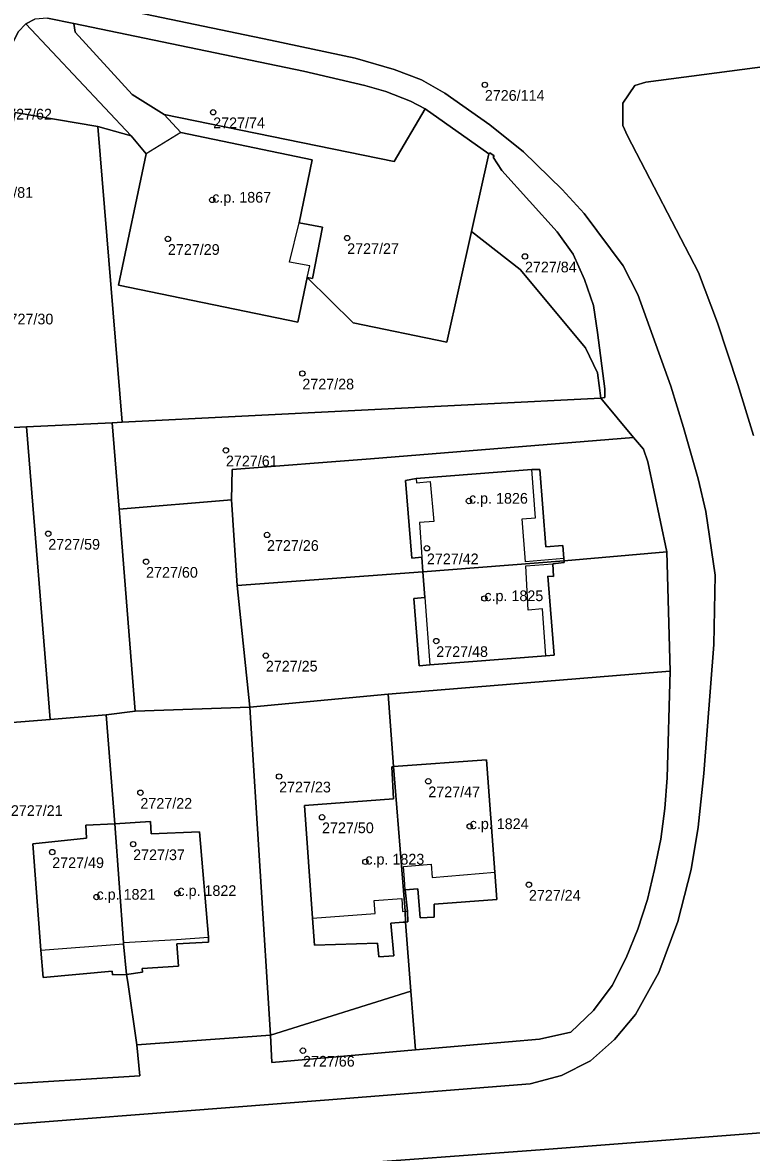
# Model space of a CAD drawing. Extents: x -878211 to -870363, y -1058464 to -1052522.
# Drawn here: x -873301.4 to -873233.3, y -1055805.2 to -1055699.6 of the extents above; entities that cross this region are included whole.
import ezdxf

# ---------------------------------------------------------------- set-up
doc = ezdxf.new("R2010")
doc.units = 0
for name, color, linetype in [('Definiční body', 7, 'Continuous'), ('Polygon budovy', 7, 'Continuous'), ('Polygon parcely', 7, 'Continuous')]:
    doc.layers.add(name, color=color, linetype=linetype)

msp = doc.modelspace()

# ---------------------------------------------------------------- linework, layer by layer
at = {"layer": 'Definiční body'}
for centre in [(-873258.19, -1055705.44994), (-873283.57, -1055708.00994), (-873283.66, -1055716.20994), (-873287.8, -1055719.84994), (-873271.05, -1055719.76994), (-873254.44, -1055721.48994), (-873275.24, -1055732.42994), (-873282.38, -1055739.61994), (-873259.67, -1055744.34994), (-873298.98, -1055747.40994), (-873278.54, -1055747.51994), (-873263.6, -1055748.76994), (-873289.84, -1055750.02994), (-873258.23, -1055753.45994), (-873262.73, -1055757.43994), (-873278.65, -1055758.79994), (-873277.41, -1055770.09994), (-873263.47, -1055770.54994), (-873290.37, -1055771.61994), (-873273.4, -1055773.90994), (-873259.6, -1055774.76994), (-873291.05, -1055776.42994), (-873298.61, -1055777.16994), (-873269.35, -1055778.07994), (-873254.07, -1055780.21994), (-873294.47, -1055781.36994), (-873286.91, -1055781.01994), (-873275.18, -1055795.72994)]:
    msp.add_circle(centre, 0.25, dxfattribs=at)
at = {"layer": 'Polygon budovy'}
for points in [[(-873274.32, -1055712.45), (-873286.59, -1055709.89), (-873289.84, -1055711.91), (-873292.43, -1055724.18), (-873275.66, -1055727.62), (-873274.78, -1055723.46), (-873274.55, -1055722.36), (-873276.45, -1055722.03), (-873275.55, -1055718.35)], [(-873264.6, -1055742.26), (-873264.57, -1055742.64), (-873263.29, -1055742.54), (-873262.96, -1055746.26), (-873264.3, -1055746.35), (-873264.08, -1055749.61), (-873263.99, -1055750.96), (-873250.77, -1055749.93), (-873250.8, -1055749.73), (-873254.39, -1055750.04), (-873254.69, -1055746.01), (-873253.44, -1055745.92), (-873253.81, -1055741.42)], [(-873263.99, -1055750.96), (-873263.8, -1055753.37), (-873263.32, -1055759.67), (-873252.49, -1055758.83), (-873252.79, -1055754.42), (-873254.14, -1055754.54), (-873254.37, -1055750.41), (-873251.83, -1055750.21), (-873250.77, -1055750.1), (-873250.77, -1055749.93)], [(-873266.71, -1055769.18), (-873265.63, -1055782.69), (-873265.43, -1055782.68), (-873265.64, -1055780.71), (-873265.7, -1055779.74), (-873265.8, -1055778.5), (-873263.19, -1055778.31), (-873263.1, -1055779.53), (-873257.25, -1055779.03), (-873258.03, -1055768.53)], [(-873266.73, -1055772.19), (-873275.04, -1055772.81), (-873274.29, -1055783.33), (-873268.43, -1055782.9), (-873268.52, -1055781.7), (-873265.94, -1055781.51), (-873265.87, -1055782.71), (-873265.63, -1055782.69), (-873266.71, -1055769.18), (-873266.89, -1055769.19)], [(-873292.77, -1055774.52), (-873291.95, -1055785.63), (-873287.01, -1055785.33), (-873284.02, -1055785.12), (-873284.85, -1055775.27), (-873289.35, -1055775.45), (-873289.42, -1055774.31)], [(-873299.66, -1055786.35), (-873291.94, -1055785.75), (-873291.95, -1055785.63), (-873292.77, -1055774.52), (-873295.47, -1055774.66), (-873295.41, -1055775.86), (-873300.43, -1055776.39)]]:
    msp.add_lwpolyline(points, close=True, dxfattribs=at)
at = {"layer": 'Polygon parcely'}
for points in [[(-873362.04, -1055688.03), (-873304.73, -1055701.6), (-873302.53, -1055702.11), (-873302.44, -1055701.84), (-873301.8, -1055700.49), (-873301.09, -1055699.76), (-873300.22, -1055699.31)], [(-873312.61, -1055803.41), (-873273.17, -1055800.37), (-873253.96, -1055798.83), (-873251.02, -1055798.05), (-873248.33, -1055796.69), (-873246.06, -1055794.7), (-873244.12, -1055792.34), (-873241.92, -1055788.43), (-873240.17, -1055783.66), (-873238.92, -1055778.79), (-873238.27, -1055774.83), (-873237.74, -1055769.81), (-873236.79, -1055757.76), (-873236.68, -1055751.29), (-873237.53, -1055745.32), (-873238.25, -1055742.28), (-873239.62, -1055737.48), (-873240.8, -1055733.63), (-873243.88, -1055725.06), (-873245.27, -1055722.38), (-873248.92, -1055717.49), (-873250.97, -1055715.24), (-873254.59, -1055711.7), (-873257.71, -1055709.18), (-873261.94, -1055706.23), (-873264.1, -1055704.99), (-873266.65, -1055704.01), (-873270.3, -1055702.94), (-873278.23, -1055701.26), (-873293.04, -1055698.2)], [(-873293.04, -1055698.2), (-873278.23, -1055701.26), (-873270.3, -1055702.94), (-873266.65, -1055704.01), (-873264.1, -1055704.99), (-873261.94, -1055706.23), (-873257.71, -1055709.18), (-873254.59, -1055711.7), (-873250.97, -1055715.24), (-873248.92, -1055717.49), (-873245.27, -1055722.38), (-873243.88, -1055725.06), (-873240.8, -1055733.63), (-873239.62, -1055737.48), (-873238.25, -1055742.28), (-873237.53, -1055745.32), (-873236.68, -1055751.29), (-873236.79, -1055757.76), (-873237.74, -1055769.81), (-873238.27, -1055774.83), (-873238.92, -1055778.79), (-873240.17, -1055783.66), (-873241.92, -1055788.43), (-873244.12, -1055792.34), (-873246.06, -1055794.7), (-873248.33, -1055796.69), (-873251.02, -1055798.05), (-873253.96, -1055798.83), (-873273.17, -1055800.37), (-873312.61, -1055803.41)], [(-873299.05, -1055699.22), (-873296.59, -1055699.7), (-873283.4, -1055702.46)], [(-873283.4, -1055702.46), (-873275.14, -1055704.17), (-873269.4, -1055705.52), (-873267.45, -1055706.08), (-873265.14, -1055706.98), (-873263.77, -1055707.7), (-873257.83, -1055711.91), (-873257.73, -1055711.8), (-873257.33, -1055712.09), (-873257.41, -1055712.22), (-873256.59, -1055713.45), (-873251.42, -1055719.18), (-873249.94, -1055721.27), (-873248.88, -1055723.63), (-873248.05, -1055726.07)], [(-873222.06, -1055702.42), (-873243.15, -1055705.2), (-873244.16, -1055705.5), (-873245.28, -1055707.17), (-873245.3, -1055709.26), (-873244.86, -1055710.22), (-873238.22, -1055723), (-873236.44, -1055727.71), (-873234.54, -1055733.45), (-873233.09, -1055738.24)], [(-873233.09, -1055738.24), (-873234.54, -1055733.45), (-873236.44, -1055727.71), (-873238.22, -1055723), (-873244.86, -1055710.22), (-873245.3, -1055709.26), (-873245.28, -1055707.17), (-873244.16, -1055705.5), (-873243.15, -1055705.2), (-873222.06, -1055702.42)], [(-873248.05, -1055726.07), (-873247.66, -1055728.6), (-873246.99, -1055733.85), (-873246.98, -1055734.67), (-873247.35, -1055734.73), (-873244.29, -1055738.41), (-873243.37, -1055739.51), (-873242.96, -1055740.68), (-873241.2, -1055749.11), (-873240.86, -1055760.25), (-873241.14, -1055770.23), (-873241.36, -1055773.09), (-873241.74, -1055775.97), (-873242.34, -1055778.81), (-873242.98, -1055781.61), (-873243.88, -1055784.37), (-873244.97, -1055787.05), (-873246.28, -1055789.64), (-873248.03, -1055791.96), (-873250.14, -1055794.01), (-873253.08, -1055794.66), (-873264.68, -1055795.66), (-873278.08, -1055796.84), (-873278.21, -1055794.28), (-873290.71, -1055795.18), (-873290.43, -1055798.09), (-873304.5, -1055798.96)], [(-873228.36, -1055803.11), (-873252.6, -1055804.97), (-873272.75, -1055806.45), (-873311.4, -1055809.36), (-873348.97, -1055812.62), (-873353.97, -1055813.04), (-873369.57, -1055814.1), (-873379.59, -1055814.46), (-873382.57, -1055814.48), (-873394.63, -1055814.05), (-873402.6, -1055813.06), (-873410.56, -1055811.85), (-873441, -1055806.55), (-873444.64, -1055805.92)], [(-873379.59, -1055814.46), (-873369.57, -1055814.1), (-873353.97, -1055813.04), (-873348.97, -1055812.62), (-873311.4, -1055809.36), (-873272.75, -1055806.45), (-873252.6, -1055804.97), (-873228.36, -1055803.11)]]:
    msp.add_lwpolyline(points, dxfattribs=at)
for points in [[(-873296.48, -1055700.54), (-873296.59, -1055699.7), (-873299.05, -1055699.22), (-873300.22, -1055699.31), (-873301.09, -1055699.76), (-873291.24, -1055710.21), (-873289.84, -1055711.91), (-873292.43, -1055724.18), (-873275.66, -1055727.62), (-873274.78, -1055723.46), (-873274.3, -1055723.55), (-873273.36, -1055718.75), (-873275.55, -1055718.35), (-873274.32, -1055712.45), (-873286.59, -1055709.89), (-873288.15, -1055708.23), (-873291.13, -1055706.36)], [(-873304.04, -1055710.66), (-873305.62, -1055719.49), (-873309.95, -1055737.82), (-873309.3, -1055737.84), (-873307.35, -1055737.74), (-873307.6, -1055734.59), (-873302.08, -1055708.04), (-873294.34, -1055709.33), (-873291.24, -1055710.21), (-873301.09, -1055699.76), (-873301.8, -1055700.49), (-873302.44, -1055701.84), (-873302.53, -1055702.11), (-873304.59, -1055709.69), (-873304.73, -1055709.65), (-873304.94, -1055710.41)], [(-873263.77, -1055707.7), (-873265.14, -1055706.98), (-873267.45, -1055706.08), (-873269.4, -1055705.52), (-873275.14, -1055704.17), (-873283.4, -1055702.46), (-873296.59, -1055699.7), (-873296.48, -1055700.54), (-873291.13, -1055706.36), (-873288.15, -1055708.23), (-873266.66, -1055712.61)], [(-873274.78, -1055723.46), (-873270.48, -1055727.69), (-873261.75, -1055729.49), (-873259.45, -1055719.16), (-873257.83, -1055711.91), (-873263.77, -1055707.7), (-873266.66, -1055712.61), (-873288.15, -1055708.23), (-873286.59, -1055709.89), (-873274.32, -1055712.45), (-873275.55, -1055718.35), (-873273.36, -1055718.75), (-873274.3, -1055723.55)], [(-873301.02, -1055737.43), (-873293, -1055737.03), (-873292.09, -1055736.98), (-873294.34, -1055709.33), (-873302.08, -1055708.04), (-873307.6, -1055734.59), (-873307.35, -1055737.74)], [(-873254.89, -1055722.7), (-873259.45, -1055719.16), (-873261.75, -1055729.49), (-873270.48, -1055727.69), (-873274.78, -1055723.46), (-873275.66, -1055727.62), (-873292.43, -1055724.18), (-873289.84, -1055711.91), (-873291.24, -1055710.21), (-873294.34, -1055709.33), (-873292.09, -1055736.98), (-873247.35, -1055734.73), (-873247.66, -1055732.37), (-873248.78, -1055730.04)], [(-873259.45, -1055719.16), (-873254.89, -1055722.7), (-873248.78, -1055730.04), (-873247.66, -1055732.37), (-873247.35, -1055734.73), (-873246.98, -1055734.67), (-873246.99, -1055733.85), (-873247.66, -1055728.6), (-873248.05, -1055726.07), (-873248.88, -1055723.63), (-873249.94, -1055721.27), (-873251.42, -1055719.18), (-873256.59, -1055713.45), (-873257.41, -1055712.22), (-873257.33, -1055712.09), (-873257.73, -1055711.8), (-873257.83, -1055711.91)], [(-873292.09, -1055736.98), (-873293, -1055737.03), (-873292.36, -1055745.11), (-873281.87, -1055744.23), (-873281.8, -1055741.41), (-873268.88, -1055740.41), (-873244.29, -1055738.41), (-873247.35, -1055734.73)], [(-873298.79, -1055764.77), (-873301.02, -1055737.43), (-873307.35, -1055737.74), (-873309.3, -1055737.84), (-873307.04, -1055765.43)], [(-873292.36, -1055745.11), (-873293, -1055737.03), (-873301.02, -1055737.43), (-873298.79, -1055764.77), (-873293.57, -1055764.35), (-873290.86, -1055763.99)], [(-873268.88, -1055740.41), (-873281.8, -1055741.41), (-873281.87, -1055744.23), (-873281.33, -1055752.25), (-873263.99, -1055750.96), (-873264.08, -1055749.61), (-873265.01, -1055749.69), (-873265.59, -1055742.43), (-873264.6, -1055742.26), (-873253.81, -1055741.42), (-873253.06, -1055741.42), (-873252.49, -1055748.64), (-873250.9, -1055748.51), (-873250.8, -1055749.73), (-873250.77, -1055749.93), (-873241.2, -1055749.11), (-873242.96, -1055740.68), (-873243.37, -1055739.51), (-873244.29, -1055738.41)], [(-873250.77, -1055749.93), (-873250.8, -1055749.73), (-873250.9, -1055748.51), (-873252.49, -1055748.64), (-873253.06, -1055741.42), (-873253.81, -1055741.42), (-873264.6, -1055742.26), (-873265.59, -1055742.43), (-873265.01, -1055749.69), (-873264.08, -1055749.61), (-873263.99, -1055750.96)], [(-873281.33, -1055752.25), (-873281.87, -1055744.23), (-873292.36, -1055745.11), (-873290.86, -1055763.99), (-873280.15, -1055763.63)], [(-873263.8, -1055753.37), (-873263.99, -1055750.96), (-873281.33, -1055752.25), (-873280.15, -1055763.63), (-873267.23, -1055762.4), (-873242.84, -1055760.41), (-873240.86, -1055760.25), (-873241.2, -1055749.11), (-873250.77, -1055749.93), (-873250.77, -1055750.1), (-873251.83, -1055750.21), (-873251.78, -1055751.4), (-873252.29, -1055751.38), (-873251.71, -1055758.77), (-873252.49, -1055758.83), (-873263.32, -1055759.67), (-873264.32, -1055759.75), (-873264.83, -1055753.45)], [(-873263.99, -1055750.96), (-873263.8, -1055753.37), (-873264.83, -1055753.45), (-873264.32, -1055759.75), (-873263.32, -1055759.67), (-873252.49, -1055758.83), (-873251.71, -1055758.77), (-873252.29, -1055751.38), (-873251.78, -1055751.4), (-873251.83, -1055750.21), (-873250.77, -1055750.1), (-873250.77, -1055749.93)], [(-873262.93, -1055782.04), (-873262.91, -1055783.25), (-873264.22, -1055783.32), (-873264.44, -1055780.61), (-873265.64, -1055780.71), (-873265.43, -1055782.68), (-873265.37, -1055783.69), (-873265.6, -1055783.71), (-873265.1, -1055790.17), (-873264.68, -1055795.66), (-873253.08, -1055794.66), (-873250.14, -1055794.01), (-873248.03, -1055791.96), (-873246.28, -1055789.64), (-873244.97, -1055787.05), (-873243.88, -1055784.37), (-873242.98, -1055781.61), (-873242.34, -1055778.81), (-873241.74, -1055775.97), (-873241.36, -1055773.09), (-873241.14, -1055770.23), (-873240.86, -1055760.25), (-873242.84, -1055760.41), (-873267.23, -1055762.4), (-873266.71, -1055769.18), (-873258.03, -1055768.53), (-873257.25, -1055779.03), (-873257.06, -1055781.61)], [(-873266.97, -1055783.81), (-873266.7, -1055786.86), (-873268.1, -1055786.96), (-873268.22, -1055785.67), (-873274.11, -1055785.88), (-873274.29, -1055783.33), (-873275.04, -1055772.81), (-873266.73, -1055772.19), (-873266.89, -1055769.19), (-873266.71, -1055769.18), (-873267.23, -1055762.4), (-873280.15, -1055763.63), (-873278.21, -1055794.28), (-873265.1, -1055790.17), (-873265.6, -1055783.71), (-873265.81, -1055783.72)], [(-873286.82, -1055787.82), (-873290.21, -1055788.06), (-873290.18, -1055788.4), (-873291.68, -1055788.61), (-873291.53, -1055789.32), (-873290.71, -1055795.18), (-873278.21, -1055794.28), (-873280.15, -1055763.63), (-873290.86, -1055763.99), (-873293.57, -1055764.35), (-873292.77, -1055774.52), (-873289.42, -1055774.31), (-873289.35, -1055775.45), (-873284.85, -1055775.27), (-873284.02, -1055785.12), (-873284.02, -1055785.59), (-873286.97, -1055785.73)], [(-873291.53, -1055789.32), (-873291.68, -1055788.61), (-873292.99, -1055788.65), (-873293.01, -1055788.31), (-873299.46, -1055788.88), (-873299.66, -1055786.35), (-873300.43, -1055776.39), (-873295.41, -1055775.86), (-873295.47, -1055774.66), (-873292.77, -1055774.52), (-873293.57, -1055764.35), (-873298.79, -1055764.77), (-873307.04, -1055765.43), (-873304.5, -1055798.96), (-873290.43, -1055798.09), (-873290.71, -1055795.18)], [(-873265.63, -1055782.69), (-873265.6, -1055783.71), (-873265.37, -1055783.69), (-873265.43, -1055782.68), (-873265.64, -1055780.71), (-873264.44, -1055780.61), (-873264.22, -1055783.32), (-873262.91, -1055783.25), (-873262.93, -1055782.04), (-873257.06, -1055781.61), (-873257.25, -1055779.03), (-873258.03, -1055768.53), (-873266.71, -1055769.18)], [(-873266.71, -1055769.18), (-873266.89, -1055769.19), (-873266.73, -1055772.19), (-873275.04, -1055772.81), (-873274.29, -1055783.33), (-873274.11, -1055785.88), (-873268.22, -1055785.67), (-873268.1, -1055786.96), (-873266.7, -1055786.86), (-873266.97, -1055783.81), (-873265.81, -1055783.72), (-873265.6, -1055783.71), (-873265.63, -1055782.69)], [(-873292.77, -1055774.52), (-873291.95, -1055785.63), (-873291.94, -1055785.75), (-873291.68, -1055788.61), (-873290.18, -1055788.4), (-873290.21, -1055788.06), (-873286.82, -1055787.82), (-873286.97, -1055785.73), (-873284.02, -1055785.59), (-873284.02, -1055785.12), (-873284.85, -1055775.27), (-873289.35, -1055775.45), (-873289.42, -1055774.31)], [(-873292.77, -1055774.52), (-873295.47, -1055774.66), (-873295.41, -1055775.86), (-873300.43, -1055776.39), (-873299.66, -1055786.35), (-873299.46, -1055788.88), (-873293.01, -1055788.31), (-873292.99, -1055788.65), (-873291.68, -1055788.61), (-873291.94, -1055785.75), (-873291.95, -1055785.63)], [(-873278.21, -1055794.28), (-873278.08, -1055796.84), (-873264.68, -1055795.66), (-873265.1, -1055790.17)]]:
    msp.add_lwpolyline(points, close=True, dxfattribs=at)

# ---------------------------------------------------------------- texts
at = {"layer": 'Definiční body'}
for s, p in [('2726/114', (-873258.19, -1055706.939)), ('2727/62', (-873303.47, -1055708.689)), ('2727/74', (-873283.57, -1055709.499)), ('2727/81', (-873305.23, -1055716.009)), ('c.p. 1867', (-873283.66, -1055716.46)), ('2727/29', (-873287.8, -1055721.339)), ('2727/27', (-873271.05, -1055721.259)), ('2727/84', (-873254.44, -1055722.979)), ('2727/30', (-873303.34, -1055727.839)), ('2727/28', (-873275.24, -1055733.919)), ('2727/61', (-873282.38, -1055741.109)), ('c.p. 1826', (-873259.67, -1055744.6)), ('2727/59', (-873298.98, -1055748.899)), ('2727/26', (-873278.54, -1055749.009)), ('2727/42', (-873263.6, -1055750.259)), ('2727/60', (-873289.84, -1055751.519)), ('c.p. 1825', (-873258.23, -1055753.71)), ('2727/48', (-873262.73, -1055758.929)), ('2727/25', (-873278.65, -1055760.289)), ('2727/23', (-873277.41, -1055771.589)), ('2727/47', (-873263.47, -1055772.039)), ('2727/22', (-873290.37, -1055773.109)), ('2727/21', (-873302.47, -1055773.789)), ('2727/50', (-873273.4, -1055775.399)), ('c.p. 1824', (-873259.6, -1055775.02)), ('2727/37', (-873291.05, -1055777.919)), ('c.p. 1823', (-873269.35, -1055778.33)), ('2727/49', (-873298.61, -1055778.659)), ('c.p. 1821', (-873294.47, -1055781.62)), ('c.p. 1822', (-873286.91, -1055781.27)), ('2727/24', (-873254.07, -1055781.709)), ('2727/66', (-873275.18, -1055797.219))]:
    msp.add_text(s, height=0.999996, dxfattribs=at).set_placement(p)

doc.saveas('drawing.dxf')
